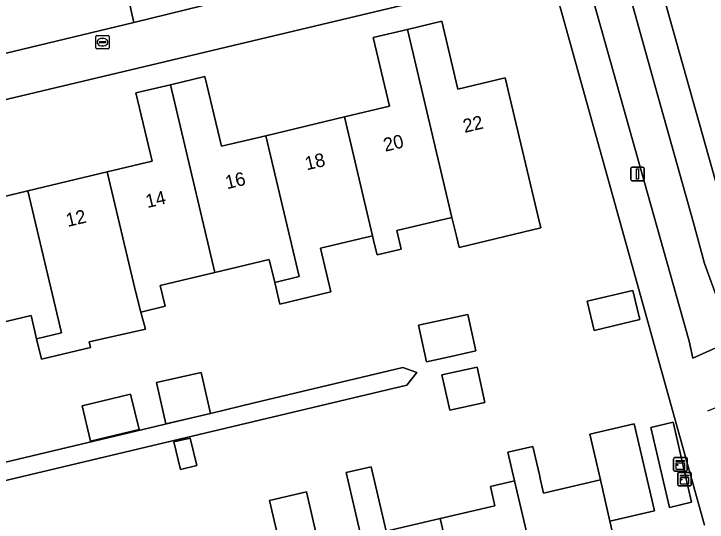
# Model space of a CAD drawing. Extents: x 158031 to 159244, y 380104 to 381214.
# Drawn here: x 159043 to 159094.3, y 380778.5 to 380816.1 of the extents above; entities that cross this region are included whole.
import ezdxf

# ---------------------------------------------------------------- set-up
doc = ezdxf.new("R2010")
doc.units = 0
for name, color, linetype in [('IMGEO_Berm_groen', 7, 'Continuous'), ('IMGEO_Erf', 7, 'Continuous'), ('IMGEO_Fietspad_open', 7, 'Continuous'), ('IMGEO_Kast', 7, 'Continuous'), ('IMGEO_Lichtmast', 7, 'Continuous'), ('IMGEO_Pand', 7, 'Continuous'), ('IMGEO_Pand_nummerreeks', 7, 'Continuous'), ('IMGEO_Parkeervlak_open', 7, 'Continuous'), ('IMGEO_Rioolput', 7, 'Continuous'), ('IMGEO_Voetpad_open', 7, 'Continuous')]:
    doc.layers.add(name, color=color, linetype=linetype)

msp = doc.modelspace()

# ---------------------------------------------------------------- linework, layer by layer
at = {"layer": 'IMGEO_Berm_groen'}
msp.add_lwpolyline([(159087.792, 380906.164), (159083.145, 380913.496), (159080.847, 380912.034), (159077.306, 380917.605), (159065.075, 380911.54), (159071.946, 380886.759), (159082.413, 380848.775), (159089.875, 380821.729), (159095.651, 380801.196), (159096.566, 380797.952), (159097.767, 380794.803), (159098.627, 380792.958), (159111.654, 380798.775), (159118.043, 380801.552), (159116.556, 380806.884), (159116.121, 380808.441)], dxfattribs=at)
msp.add_lwpolyline([(159090.498, 380810.649), (159087.051, 380822.998), (159084.441, 380822.269), (159085.083, 380819.956), (159090.618, 380800.286), (159092.971, 380791.867), (159093.257, 380790.603), (159096.425, 380792.035), (159095.176, 380794.706), (159094.107, 380797.633), (159093.303, 380800.643)], close=True, dxfattribs=at)
at = {"layer": 'IMGEO_Erf'}
for points in [[(159080.957, 380818.765), (159077.288, 380818.09), (159012.892, 380802.757)], [(159094.113, 380778.242), (159083.194, 380817.519)], [(159040.702, 380802.214), (159044.023, 380803.005), (159049.897, 380804.403), (159053.218, 380805.194), (159052.013, 380810.253), (159054.572, 380810.862), (159057.128, 380811.471), (159058.358, 380806.306), (159061.639, 380807.087), (159067.472, 380808.477), (159070.791, 380809.267), (159069.58, 380814.351), (159072.121, 380814.956), (159074.667, 380815.562), (159075.862, 380810.541), (159079.362, 380811.374), (159081.812, 380801.085), (159082.008, 380800.263), (159075.948, 380798.817), (159075.753, 380799.64), (159075.421, 380801.038), (159071.342, 380800.067), (159071.669, 380798.694), (159069.872, 380798.266), (159069.692, 380799.022), (159069.539, 380799.674), (159065.68, 380798.755), (159066.451, 380795.516), (159062.681, 380794.619), (159062.298, 380796.225), (159061.897, 380797.911), (159057.869, 380796.951), (159053.817, 380795.986), (159054.182, 380794.452), (159052.397, 380794.027), (159052.729, 380792.757), (159048.562, 380791.819), (159048.662, 380791.401), (159045.034, 380790.537), (159044.674, 380792.049), (159044.262, 380793.777), (159040.215, 380792.814)], [(159025.237, 380778.83), (159056.159, 380786.194), (159054.23, 380785.757), (159053.538, 380788.809), (159056.854, 380789.561), (159057.543, 380786.523), (159060.787, 380787.296), (159071.771, 380789.912), (159072.81, 380789.546), (159072.079, 380788.619), (159052.243, 380783.895), (159038.521, 380780.628)], [(159038.521, 380780.628), (159052.243, 380783.895), (159072.079, 380788.619), (159072.81, 380789.546), (159071.771, 380789.912), (159060.787, 380787.296), (159057.543, 380786.523), (159057.546, 380786.508), (159056.159, 380786.194), (159025.237, 380778.83)], [(159068.694, 380777.365), (159067.583, 380782.146), (159069.44, 380782.577), (159070.549, 380777.805), (159074.555, 380778.736), (159078.597, 380779.675), (159078.262, 380781.119), (159080.059, 380781.537), (159079.563, 380783.65), (159081.4, 380784.077), (159081.892, 380781.963), (159081.955, 380781.693), (159082.204, 380780.622), (159086.408, 380781.598), (159085.62, 380784.988), (159088.918, 380785.754), (159090.415, 380779.309), (159087.118, 380778.543), (159088.475, 380772.701)], [(159062.541, 380777.424), (159061.919, 380780.077), (159064.646, 380780.71), (159065.591, 380776.645)]]:
    msp.add_lwpolyline(points, dxfattribs=at)
for points in [[(159085.425, 380794.824), (159088.818, 380795.633), (159089.332, 380793.475), (159085.94, 380792.666)], [(159072.939, 380793.05), (159076.595, 380793.856), (159077.192, 380791.143), (159075.453, 380790.76), (159073.536, 380790.337)], [(159074.681, 380789.373), (159077.288, 380789.946), (159077.864, 380787.326), (159075.257, 380786.753)], [(159052.253, 380785.321), (159048.665, 380784.466), (159048.04, 380787.093), (159051.628, 380787.948)], [(159090.141, 380785.483), (159091.786, 380785.865), (159093.161, 380779.947), (159091.516, 380779.565)], [(159056.523, 380782.655), (159055.325, 380782.369), (159054.84, 380784.406), (159056.037, 380784.691)]]:
    msp.add_lwpolyline(points, close=True, dxfattribs=at)
at = {"layer": 'IMGEO_Fietspad_open'}
for points in [[(159087.051, 380822.998), (159090.498, 380810.649), (159093.303, 380800.643), (159094.107, 380797.633), (159095.176, 380794.706)], [(159095.651, 380801.196), (159089.875, 380821.729)]]:
    msp.add_lwpolyline(points, dxfattribs=at)
at = {"layer": 'IMGEO_Kast'}
for p, q in [((159091.831, 380782.323), (159091.831, 380783.164)), ((159091.831, 380783.164), (159091.831, 380782.323)), ((159091.906, 380783.248), (159092.747, 380783.248)), ((159092.747, 380783.248), (159091.906, 380783.248)), ((159092.831, 380783.173), (159092.831, 380782.332)), ((159092.831, 380782.332), (159092.831, 380783.173)), ((159092.756, 380782.248), (159091.915, 380782.248)), ((159091.915, 380782.248), (159092.756, 380782.248)), ((159092.133, 380781.232), (159092.133, 380782.073)), ((159092.133, 380782.073), (159092.133, 380781.232)), ((159092.208, 380782.157), (159093.049, 380782.157)), ((159093.049, 380782.157), (159092.208, 380782.157)), ((159093.133, 380782.082), (159093.133, 380781.241)), ((159093.133, 380781.241), (159093.133, 380782.082)), ((159093.058, 380781.157), (159092.217, 380781.157)), ((159092.217, 380781.157), (159093.058, 380781.157))]:
    msp.add_line(p, q, dxfattribs=at)
for points in [[(159092.026, 380783.038), (159092.626, 380783.038), (159092.626, 380782.953), (159092.026, 380782.953), (159092.026, 380783.038)], [(159092.026, 380782.863), (159092.626, 380782.863), (159092.626, 380782.374), (159092.026, 380782.374), (159092.026, 380782.863)], [(159092.328, 380781.947), (159092.928, 380781.947), (159092.928, 380781.862), (159092.328, 380781.862), (159092.328, 380781.947)], [(159092.328, 380781.772), (159092.928, 380781.772), (159092.928, 380781.283), (159092.328, 380781.283), (159092.328, 380781.772)]]:
    msp.add_lwpolyline(points, dxfattribs=at)
for centre in [(159092.11, 380782.712), (159092.412, 380781.621)]:
    msp.add_circle(centre, 0.0377, dxfattribs=at)
for centre, start, end in [((159091.909, 380783.17), 92.4484, 184.2845), ((159091.909, 380783.17), 92.4484, 184.2845), ((159092.753, 380783.17), 2.4484, 94.2845), ((159092.753, 380783.17), 2.4484, 94.2845), ((159091.909, 380782.326), 182.4484, 274.2845), ((159091.909, 380782.326), 182.4484, 274.2845), ((159092.211, 380782.079), 92.4484, 184.2845), ((159092.211, 380782.079), 92.4484, 184.2845), ((159092.753, 380782.326), 272.4484, 4.2845), ((159092.753, 380782.326), 272.4484, 4.2845), ((159093.055, 380782.079), 2.4484, 94.2845), ((159093.055, 380782.079), 2.4484, 94.2845), ((159092.211, 380781.235), 182.4484, 274.2845), ((159092.211, 380781.235), 182.4484, 274.2845), ((159093.055, 380781.235), 272.4484, 4.2845), ((159093.055, 380781.235), 272.4484, 4.2845)]:
    msp.add_arc(centre, 0.0779, start, end, dxfattribs=at)
at = {"layer": 'IMGEO_Lichtmast'}
for p, q in [((159088.653, 380803.855), (159088.653, 380804.655)), ((159088.653, 380804.655), (159088.653, 380803.855)), ((159088.753, 380804.755), (159089.543, 380804.755)), ((159089.543, 380804.755), (159088.753, 380804.755)), ((159089.643, 380804.655), (159089.643, 380803.855)), ((159089.643, 380803.855), (159089.643, 380804.655)), ((159089.543, 380803.755), (159088.753, 380803.755)), ((159088.753, 380803.755), (159089.543, 380803.755))]:
    msp.add_line(p, q, dxfattribs=at)
msp.add_lwpolyline([(159089.073, 380804.63), (159089.223, 380804.63), (159089.223, 380803.88), (159089.073, 380803.88), (159089.073, 380804.63)], dxfattribs=at)
for centre, start, end in [((159088.753, 380804.655), 90, 180), ((159088.753, 380804.655), 90, 180), ((159089.543, 380804.655), 0, 90), ((159089.543, 380804.655), 360, 90), ((159088.753, 380803.855), 180, 270), ((159088.753, 380803.855), 180, 270), ((159089.543, 380803.855), 270, 0), ((159089.543, 380803.855), 270, 0)]:
    msp.add_arc(centre, 0.1, start, end, dxfattribs=at)
at = {"layer": 'IMGEO_Pand'}
for points in [[(159079.362, 380811.374), (159075.862, 380810.541), (159074.667, 380815.562), (159072.121, 380814.956), (159075.421, 380801.038), (159075.753, 380799.64), (159075.948, 380798.817), (159082.008, 380800.263), (159081.812, 380801.085)], [(159072.121, 380814.956), (159069.58, 380814.351), (159070.791, 380809.267), (159067.472, 380808.477), (159069.539, 380799.674), (159069.692, 380799.022), (159069.872, 380798.266), (159071.669, 380798.694), (159071.342, 380800.067), (159075.421, 380801.038)], [(159062.298, 380796.225), (159064.112, 380796.655), (159061.639, 380807.087), (159058.358, 380806.306), (159057.128, 380811.471), (159054.572, 380810.862), (159057.869, 380796.951), (159061.897, 380797.911)], [(159057.869, 380796.951), (159054.572, 380810.862), (159052.013, 380810.253), (159053.218, 380805.194), (159049.897, 380804.403), (159051.966, 380795.675), (159052.397, 380794.027), (159054.182, 380794.452), (159053.817, 380795.986)], [(159067.472, 380808.477), (159061.639, 380807.087), (159064.112, 380796.655), (159062.298, 380796.225), (159062.681, 380794.619), (159066.451, 380795.516), (159065.68, 380798.755), (159069.539, 380799.674)], [(159044.674, 380792.049), (159046.516, 380792.486), (159044.023, 380803.005), (159040.702, 380802.214), (159039.475, 380807.365), (159036.91, 380806.754), (159040.215, 380792.814), (159044.262, 380793.777)], [(159049.897, 380804.403), (159044.023, 380803.005), (159046.516, 380792.486), (159044.674, 380792.049), (159045.034, 380790.537), (159048.662, 380791.401), (159048.562, 380791.819), (159052.729, 380792.757), (159052.397, 380794.027), (159051.966, 380795.675)], [(159085.425, 380794.824), (159085.94, 380792.666), (159089.332, 380793.475), (159088.818, 380795.633)], [(159075.453, 380790.76), (159077.192, 380791.143), (159076.595, 380793.856), (159072.939, 380793.05), (159073.536, 380790.337)], [(159074.681, 380789.373), (159075.257, 380786.753), (159077.864, 380787.326), (159077.288, 380789.946)], [(159054.23, 380785.757), (159056.159, 380786.194), (159057.546, 380786.508), (159057.543, 380786.523), (159056.854, 380789.561), (159053.538, 380788.809)], [(159048.04, 380787.093), (159048.665, 380784.466), (159052.253, 380785.321), (159051.628, 380787.948)], [(159086.408, 380781.598), (159087.118, 380778.543), (159090.415, 380779.309), (159088.918, 380785.754), (159085.62, 380784.988)], [(159090.141, 380785.483), (159091.516, 380779.565), (159093.161, 380779.947), (159091.786, 380785.865)], [(159054.84, 380784.406), (159055.325, 380782.369), (159056.523, 380782.655), (159056.037, 380784.691)], [(159086.408, 380781.598), (159082.204, 380780.622), (159081.955, 380781.693), (159081.892, 380781.963), (159081.4, 380784.077), (159079.563, 380783.65), (159080.059, 380781.537), (159083.65, 380766.229), (159086.186, 380766.818), (159085.007, 380771.895), (159088.475, 380772.701), (159087.118, 380778.543)], [(159076.631, 380769.886), (159074.555, 380778.736), (159070.549, 380777.805), (159069.44, 380782.577), (159067.583, 380782.146), (159068.694, 380777.365), (159070.788, 380768.528)], [(159076.631, 380769.886), (159079.952, 380770.657), (159081.117, 380765.64), (159083.65, 380766.229), (159080.059, 380781.537), (159078.262, 380781.119), (159078.597, 380779.675), (159074.555, 380778.736)], [(159068.694, 380777.365), (159065.591, 380776.645), (159064.646, 380780.71), (159061.919, 380780.077), (159062.541, 380777.424), (159066.135, 380762.101), (159068.719, 380762.701), (159067.541, 380767.774), (159070.788, 380768.528)]]:
    msp.add_lwpolyline(points, close=True, dxfattribs=at)
at = {"layer": 'IMGEO_Parkeervlak_open'}
msp.add_lwpolyline([(159051.862, 380815.466), (159050.659, 380820.846), (159050.176, 380820.792), (159045.366, 380819.656), (159017.906, 380813.172), (159012.95, 380811.984), (159014.269, 380806.426)], close=True, dxfattribs=at)
at = {"layer": 'IMGEO_Rioolput'}
for p, q in [((159049.046, 380813.59), (159049.046, 380814.442)), ((159049.121, 380814.516), (159049.973, 380814.516)), ((159049.534, 380814.296), (159049.559, 380814.296)), ((159050.047, 380814.442), (159050.047, 380813.59)), ((159049.305, 380814.01), (159049.305, 380814.022)), ((159049.743, 380813.973), (159049.345, 380813.973)), ((159049.348, 380814.059), (159049.746, 380814.059)), ((159049.789, 380814.022), (159049.789, 380814.01)), ((159049.973, 380813.516), (159049.121, 380813.516)), ((159049.557, 380813.736), (159049.532, 380813.736))]:
    msp.add_line(p, q, dxfattribs=at)
for points in [[(159049.046, 380813.59), (159049.046, 380814.442)], [(159049.121, 380814.516), (159049.973, 380814.516)], [(159050.047, 380814.442), (159050.047, 380813.59)], [(159049.973, 380813.516), (159049.121, 380813.516)]]:
    msp.add_lwpolyline(points, dxfattribs=at)
for centre, radius, start, end in [((159049.123, 380814.44), 0.0765, 91.552, 178.448), ((159049.123, 380814.44), 0.0765, 91.552, 178.448), ((159049.971, 380814.44), 0.0765, 1.552, 88.448), ((159049.971, 380814.44), 0.0765, 1.552, 88.448), ((159049.345, 380814.019), 0.0403, 85.8775, 175.7526), ((159049.342, 380814.009), 0.0366, 178.938, 274.7102), ((159049.746, 380814.016), 0.043, 264.8664, 352.4533), ((159049.75, 380814.021), 0.0386, 1.7309, 96.639), ((159049.123, 380813.592), 0.0765, 181.552, 268.448), ((159049.123, 380813.592), 0.0765, 181.552, 268.448), ((159049.971, 380813.592), 0.0765, 271.552, 358.448), ((159049.971, 380813.592), 0.0765, 271.552, 358.448)]:
    msp.add_arc(centre, radius, start, end, dxfattribs=at)
for centre, major_axis, ratio, start_param, end_param in [((159049.533, 380814.016), (-0.387, 0.002), 0.722429, 4.712389, 7.853982), ((159049.558, 380814.016), (-0.39, 0.002), 0.717154, 1.570796, 4.712389)]:
    msp.add_ellipse(centre, major_axis=major_axis, ratio=ratio, start_param=start_param, end_param=end_param, dxfattribs=at)
at = {"layer": 'IMGEO_Voetpad_open'}
for points in [[(159094.352, 380786.71), (159097.8, 380788.128), (159097.574, 380789.185), (159097.254, 380790.218), (159096.843, 380791.218), (159096.425, 380792.035), (159093.257, 380790.603), (159092.971, 380791.867), (159090.618, 380800.286), (159085.083, 380819.956), (159084.441, 380822.269), (159087.051, 380822.998), (159086.486, 380825.021), (159083.879, 380824.294), (159076.159, 380852.09), (159068.543, 380879.668), (159060.044, 380910.164), (159057.725, 380909.391), (159055.875, 380908.775)], [(159034.663, 380901.723), (159031.673, 380901.018), (159032.833, 380896.285), (159030.517, 380895.684), (159030.991, 380893.729), (159031.063, 380893.438), (159031.067, 380893.42), (159033.411, 380893.988), (159033.486, 380893.677), (159034.582, 380889.337), (159036.24, 380882.261), (159035.76, 380882.149), (159035.826, 380881.856), (159037.126, 380876.463), (159043.598, 380849.322), (159050.176, 380820.792), (159050.659, 380820.846), (159051.862, 380815.466), (159056.908, 380816.703), (159057.036, 380816.752)], [(159079.886, 380822.099), (159071.878, 380820.309), (159062.14, 380818.004), (159057.036, 380816.752), (159056.908, 380816.703), (159051.862, 380815.466), (159014.269, 380806.426), (159012.95, 380811.984), (159000, 380808.879), (158986.357, 380805.607), (158986.975, 380803.324), (158990.181, 380804.179), (158998.937, 380806.263), (158998.986, 380806.058), (158999.998, 380806.299), (159000.518, 380806.426), (159006.991, 380807.985), (159009.891, 380808.675), (159011.342, 380802.57), (159011.384, 380802.398), (159012.892, 380802.757), (159077.288, 380818.09), (159080.957, 380818.765)], [(159083.194, 380817.519), (159094.113, 380778.242)]]:
    msp.add_lwpolyline(points, dxfattribs=at)

# ---------------------------------------------------------------- texts
at = {"layer": 'IMGEO_Pand_nummerreeks'}
for s, rotation, p in [('22', 13.3385, (159076.364, 380807.292)), ('20', 13.3385, (159070.473, 380805.895)), ('18', 13.3385, (159064.666, 380804.519)), ('16', 13.3366, (159058.767, 380803.12)), ('14', 13.3366, (159052.87, 380801.722)), ('12', 13.3385, (159046.971, 380800.324))]:
    msp.add_text(s, height=1, rotation=rotation, dxfattribs=at).set_placement(p)

doc.saveas('drawing.dxf')
